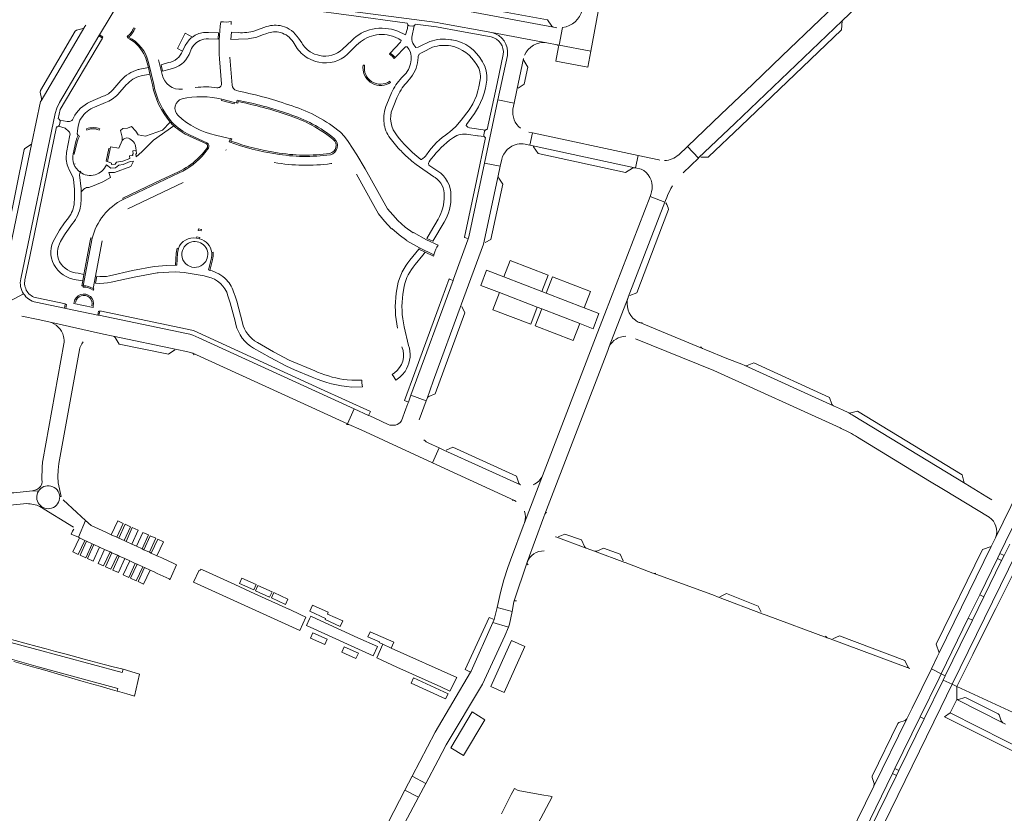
# Model space of a CAD drawing. Header units: metres. Extents: x 166325 to 190320, y 381923 to 404576.
# Tile 314 of 656: x 174157 to 174459, y 387942 to 388186. Entities that reach past the tile are written whole.
import ezdxf

# ---------------------------------------------------------------- set-up
doc = ezdxf.new("R2010")
doc.units = ezdxf.units.M
for name, color, linetype, lineweight in [('B-WE-VH-VERHARDING_ASFALT-GV', 8, 'Continuous', 18), ('B-WE-VH-VERHARDING_BETON-GV', 8, 'Continuous', 18), ('B-WE-VH-VERHARDING_BETONSTRAATSTEEN-GV', 8, 'Continuous', 18), ('B-WE-VH-VERHARDING_HALFVERHARDING-GV', 8, 'Continuous', 18), ('B-WE-VH-VERHARDING_STRAATBAKSTEEN-GV', 8, 'Continuous', 18)]:
    doc.layers.add(name, color=color, linetype=linetype, lineweight=lineweight)

msp = doc.modelspace()

# ---------------------------------------------------------------- linework, layer by layer
at = {"layer": 'B-WE-VH-VERHARDING_ASFALT-GV', "flags": 128}
for points in [[(174192.015, 388183.119), (174191.685, 388182.478), (174191.286, 388181.877), (174190.687, 388181.167), (174190, 388180.54)], [(174221.602, 388185.29), (174220.892, 388185.186), (174220.151, 388185.153), (174219.231, 388185.186), (174218.403, 388185.272)], [(174221.535, 388184.408), (174221.602, 388185.29)], [(174232.44, 388183.791), (174228.783, 388182.449)], [(174277.085, 388180.472), (174277.777, 388183.998), (174277.557, 388183.961), (174277.328, 388183.926), (174276.312, 388184.037), (174276.083, 388184.131), (174275.848, 388184.262), (174275.69, 388183.151), (174275.127, 388181.191), (174272.734, 388182.352)], [(174213.127, 388179.885), (174213.86, 388179.988), (174214.6, 388179.99), (174217.517, 388179.946), (174217.628, 388181.882), (174214.564, 388181.957), (174213.084, 388181.925), (174211.642, 388181.593), (174210.488, 388181.082), (174209.661, 388180.55)], [(174223.818, 388181.928), (174221.647, 388182.019), (174221.496, 388179.841), (174223.815, 388179.857), (174226.762, 388180.025), (174229.404, 388180.55), (174231.223, 388181.189), (174232.508, 388181.64)], [(174243.273, 388178.729), (174242.207, 388180.173)], [(174271.934, 388180.525), (174273.097, 388180.024), (174273.732, 388179.509), (174273.767, 388179.34), (174273.564, 388179.008), (174270.437, 388175.63), (174271.236, 388174.991), (174271.918, 388174.239), (174275.108, 388177.553), (174275.353, 388177.595), (174275.676, 388177.514)], [(174207.477, 388177.914), (174206.652, 388176.219)], [(174208.648, 388175.194), (174209.418, 388177.001)], [(174240.564, 388179.091), (174241.539, 388177.58)], [(174258.603, 388179.532), (174255.785, 388176.84)], [(174257.287, 388175.265), (174258.821, 388176.801), (174260.099, 388178.081)], [(174282.599, 388179.171), (174279.614, 388177.752), (174279.043, 388177.409), (174278.317, 388177.337), (174277.725, 388178.137)], [(174278.964, 388174.264), (174279.013, 388174.617), (174279.328, 388175.255), (174280.035, 388175.741), (174280.439, 388175.94), (174283.456, 388177.428)], [(174289.384, 388179.66), (174289.032, 388179.738)], [(174221.826, 388165.795), (174221.144, 388174.35)], [(174245.084, 388174.08), (174246.707, 388173.298), (174247.495, 388173.047), (174248.441, 388172.809)], [(174248.733, 388174.9), (174248.044, 388175.066), (174247.198, 388175.325), (174245.782, 388176.054)], [(174276.845, 388174.543), (174276.877, 388174.169)], [(174193.888, 388168.602), (174196.599, 388169.175), (174196.123, 388171.158), (174193.451, 388170.668)], [(174200.313, 388169.069), (174199.258, 388173.558)], [(174202.351, 388172.683), (174200.025, 388172.057), (174200.483, 388170.101), (174202.869, 388170.733)], [(174217.993, 388173.863), (174218.579, 388166.172)], [(174275.3, 388169.468), (174273.912, 388167.974)], [(174275.384, 388166.531), (174276.8, 388168.13)], [(174187.682, 388167.173), (174185.2, 388164.335)], [(174186.709, 388162.914), (174189.339, 388165.824)], [(174298.064, 388167.432), (174297.683, 388165.245), (174297.377, 388164.003), (174296.897, 388162.532), (174295.765, 388160.075), (174294.633, 388158.191), (174292.202, 388154.965), (174290.594, 388153.111), (174288.607, 388151.34), (174288.349, 388151.138)], [(174299.345, 388151.496), (174299.392, 388151.639), (174299.453, 388151.763), (174299.532, 388151.866), (174299.651, 388151.972), (174294.746, 388152.686), (174294.253, 388152.817), (174293.743, 388153.327), (174293.85, 388153.674), (174296.275, 388157.015), (174297.565, 388159.071), (174298.776, 388161.791), (174299.315, 388163.338), (174299.684, 388164.847), (174300.066, 388167.272)], [(174182.192, 388162.358), (174178.282, 388160.604)], [(174223.894, 388163.919), (174223.244, 388164.091)], [(174270.831, 388163.427), (174269.386, 388159.884)], [(174271.546, 388159.536), (174272.465, 388161.887)], [(174179.114, 388158.787), (174179.585, 388158.987), (174182.955, 388160.417)], [(174218.712, 388161.437), (174222.603, 388160.466), (174223.213, 388160.306), (174223.371, 388161.181)], [(174171.922, 388154.627), (174171.169, 388154.583), (174168.958, 388155.012), (174169.015, 388154.788), (174169, 388154.558), (174168.809, 388153.597), (174168.718, 388153.337), (174168.539, 388153.128), (174170.545, 388152.526), (174171.67, 388151.536)], [(174173.146, 388155.745), (174172.831, 388155.161)], [(174172.988, 388144.669), (174173.805, 388148.446), (174174.13, 388149.435), (174174.597, 388150.328), (174174.243, 388150.767), (174174.318, 388151.643), (174174.443, 388152.514), (174174.672, 388153.603), (174174.98, 388154.672), (174175.086, 388154.98)], [(174172.039, 388150.447), (174171.014, 388145.076)], [(174208.944, 388150.433), (174214.099, 388148.1)], [(174221.325, 388149.353), (174220.678, 388149.5), (174216.785, 388150.437)], [(174260.015, 388138.425), (174265.338, 388128.787), (174266.856, 388126.188), (174268.654, 388123.934), (174270.793, 388121.652), (174270.878, 388121.719), (174273.143, 388119.784), (174275.574, 388118.07), (174275.513, 388117.989), (174279.373, 388115.746), (174283.825, 388113.653), (174284.088, 388114.535), (174284.435, 388115.387), (174284.748, 388116), (174285.106, 388116.589), (174281.535, 388118.257), (174277.543, 388120.494), (174277.487, 388120.422), (174275.034, 388122.138), (174272.727, 388124.145), (174272.786, 388124.207), (174271.18, 388125.923), (174269.611, 388127.818), (174267.109, 388132.164), (174262.767, 388140.05), (174260.171, 388144.33), (174257.453, 388148.489), (174256.33, 388149.999), (174255.119, 388151.307)], [(174294.429, 388150.635), (174297.265, 388150.248), (174297.432, 388150.225), (174299.258, 388149.976), (174299.196, 388150.11), (174299.147, 388150.249), (174299.141, 388150.418), (174299.151, 388150.544), (174299.345, 388151.496)], [(174220.973, 388148.355), (174221.325, 388149.353)], [(174289.591, 388149.497), (174289.839, 388149.673)], [(174219.877, 388145.869), (174220.072, 388145.822)], [(174281.606, 388144.398), (174281.259, 388143.997), (174280.836, 388143.562), (174280.592, 388143.311), (174279.987, 388142.904), (174279.836, 388142.923), (174277.982, 388144.489)], [(174171.37, 388140.797), (174171.925, 388139.529), (174172.725, 388138.041), (174173.022, 388137.334), (174173.158, 388136.753), (174173.447, 388133.863), (174173.48, 388132.867), (174173.456, 388131.102), (174173.327, 388129.342), (174173.285, 388129.006)], [(174252.224, 388141.67), (174252.516, 388141.736)], [(174276.568, 388142.879), (174277.081, 388142.458), (174278.345, 388141.42), (174283.788, 388137.623), (174284.234, 388137.353)], [(174285.051, 388139.353), (174282.291, 388141.219), (174282.203, 388141.773), (174282.372, 388142.221), (174282.701, 388142.693), (174283.093, 388143.211)], [(174175.3, 388128.654), (174175.334, 388128.934), (174175.496, 388130.94), (174175.528, 388132.953), (174175.495, 388133.966), (174175.008, 388138.257), (174175.135, 388139.068)], [(174205.536, 388138.814), (174188.423, 388130.673)], [(174189.821, 388127.774), (174206.82, 388135.897)], [(174171.17, 388124.545), (174170.385, 388123.428), (174168.823, 388121.205), (174167.358, 388118.641)], [(174170.369, 388119.819), (174170.545, 388120.124), (174172.861, 388123.237)], [(174285.17, 388124.609), (174282.776, 388120.589), (174281.711, 388118.613), (174283.485, 388117.794), (174286.942, 388123.646)], [(174169.158, 388117.721), (174170.369, 388119.819)], [(174178.866, 388118.71), (174176.074, 388104.14)], [(174179.195, 388103.252), (174181.925, 388117.94)], [(174211.832, 388118.521), (174210.89, 388118.726)], [(174205.331, 388115.574), (174205.049, 388114.186), (174204.906, 388110.418), (174204.498, 388110.426), (174201.783, 388110.41), (174197.898, 388110.017), (174191.218, 388108.828), (174184.217, 388107.214), (174183.22, 388107.024), (174182.208, 388106.94), (174181.26, 388106.958), (174180.318, 388107.068), (174179.929, 388104.959), (174181.163, 388104.878), (174182.4, 388104.903), (174183.543, 388105.022), (174184.673, 388105.233), (174191.733, 388106.81), (174198.828, 388108.09), (174199.152, 388108.114), (174202.441, 388108.305), (174204.478, 388108.377), (174207.076, 388108.165), (174213.268, 388107.157), (174214.32, 388106.921)], [(174214.965, 388108.867), (174214.581, 388109.003), (174215.407, 388112.221), (174215.532, 388112.78), (174215.604, 388113.349), (174215.624, 388113.861), (174215.602, 388114.373)], [(174278.069, 388110.637), (174280.419, 388113.491), (174281.141, 388114.482), (174279.212, 388115.39), (174276.47, 388111.97), (174275.867, 388111.226), (174275.306, 388110.451)], [(174173.991, 388106.007), (174175.98, 388105.621), (174176.345, 388107.607), (174174.536, 388107.958)], [(174223.255, 388099.443), (174222.748, 388100.985), (174222.507, 388101.717)], [(174274.298, 388101.569), (174274.67, 388103.952)], [(174220.566, 388101.076), (174221.272, 388098.855), (174222.751, 388093.222), (174223.001, 388092.27)], [(174225.029, 388092.771), (174223.255, 388099.443)], [(174276.041, 388085.819), (174274.7, 388091.504)], [(174248.091, 388077.608), (174247.664, 388077.79), (174247.24, 388077.977), (174239.386, 388081.295), (174234.589, 388083.836), (174229.606, 388086.712)], [(174228.465, 388084.981), (174233.507, 388082.075), (174238.572, 388079.477), (174240.966, 388078.353), (174246.477, 388076.054)], [(174271.706, 388077.413), (174271.048, 388076.83), (174271.581, 388076.142), (174272.15, 388075.179), (174272.968, 388075.766)], [(174258.623, 388073.025), (174261.859, 388073.05), (174261.725, 388074.171), (174261.726, 388075.159), (174258.621, 388075.083), (174257.238, 388075.216)], [(174460.722, 388024.733), (174458.998, 388021.212), (174458.253, 388019.689), (174452.799, 388008.55), (174449.27, 388001.342), (174448.638, 388000.051), (174447.897, 387998.538), (174440.911, 387984.269), (174440.289, 387982.997), (174443.091, 387981.733), (174467.873, 388032.361)], [(174439.587, 387974.574), (174443.091, 387981.733), (174440.289, 387982.997), (174434.437, 387971.046), (174426.697, 387955.237), (174425.944, 387953.698), (174417.373, 387936.193)], [(174381.365, 387857.322), (174381.764, 387858.117), (174415.387, 387925.134), (174439.587, 387974.574)]]:
    msp.add_lwpolyline(points, dxfattribs=at)
at = {"layer": 'B-WE-VH-VERHARDING_ASFALT-GV'}
for points in [[(174218.403, 388185.272, 0.0521682), (174217.993, 388173.863)], [(174237.216, 388183.938, 0.1263722), (174232.44, 388183.791)], [(174242.207, 388180.173, 0.1932503), (174237.216, 388183.938)], [(174264.976, 388182.984, 0.1422168), (174258.603, 388179.532)], [(174272.734, 388182.352, 0.1448687), (174264.976, 388182.984)], [(174190, 388180.54, -0.224848), (174196.153, 388172.781)], [(174228.783, 388182.449, -0.0867148), (174223.818, 388181.928)], [(174232.508, 388181.64, -0.1719096), (174236.764, 388181.932)], [(174236.764, 388181.932, -0.1774776), (174240.564, 388179.091)], [(174260.099, 388178.081, -0.1422107), (174265.397, 388181.046)], [(174265.397, 388181.046, -0.1573151), (174271.934, 388180.525)], [(174277.725, 388178.137, -0.2437336), (174277.085, 388180.472)], [(174209.418, 388177.001, -0.2300859), (174213.127, 388179.885)], [(174241.539, 388177.58, 0.1222874), (174245.084, 388174.08)], [(174245.782, 388176.054, -0.1199851), (174243.273, 388178.729)], [(174275.676, 388177.514, -0.1634889), (174276.845, 388174.543)], [(174289.032, 388179.738, 0.128733), (174282.599, 388179.171)], [(174283.456, 388177.428, -0.125142), (174289.047, 388177.828)], [(174289.047, 388177.828, -0.2162132), (174297.005, 388172.006)], [(174298.744, 388172.931, 0.2414446), (174289.384, 388179.66)], [(174206.652, 388176.219, -0.2508091), (174202.351, 388172.683)], [(174202.869, 388170.733, 0.2470828), (174208.648, 388175.194)], [(174248.441, 388172.809, 0.2402179), (174257.287, 388175.265)], [(174255.785, 388176.84, -0.2620099), (174248.733, 388174.9)], [(174276.877, 388174.169, -0.167663), (174275.3, 388169.468)], [(174276.8, 388168.13, 0.165455), (174278.964, 388174.264)], [(174297.005, 388172.006, -0.1908686), (174298.064, 388167.432)], [(174300.066, 388167.272, 0.1776366), (174298.744, 388172.931)], [(174192.968, 388170.545, 0.1484695), (174187.682, 388167.173)], [(174189.339, 388165.824, -0.1671646), (174193.888, 388168.602)], [(174193.451, 388170.668, 0.0102167), (174192.968, 388170.545)], [(174206.606, 388164.502, -0.3802608), (174200.313, 388169.069)], [(174273.912, 388167.974, 0.0847528), (174270.831, 388163.427)], [(174217.182, 388164.976, 0.0706488), (174210.545, 388165.024)], [(174218.579, 388166.172, -0.463062), (174217.182, 388164.976)], [(174223.244, 388164.091, -0.320833), (174221.826, 388165.795)], [(174272.465, 388161.887, -0.0821181), (174275.384, 388166.531)], [(174185.2, 388164.335, -0.1399361), (174182.192, 388162.358)], [(174182.955, 388160.417, 0.111415), (174186.709, 388162.914)], [(174206.465, 388161.535, -0.1217178), (174218.712, 388161.437)], [(174240.281, 388159.389, 0.035026), (174223.894, 388163.919)], [(174178.282, 388160.604, 0.1865663), (174173.146, 388155.745)], [(174175.086, 388154.98, -0.1681895), (174179.114, 388158.787)], [(174205.255, 388156.46, -0.5826358), (174206.465, 388161.535)], [(174223.371, 388161.181, -0.0367196), (174239.243, 388156.913)], [(174255.119, 388151.307, 0.0979051), (174240.281, 388159.389)], [(174269.386, 388159.884, 0.073229), (174268.522, 388156.986)], [(174271.903, 388151.119, -0.2798734), (174271.546, 388159.536)], [(174216.785, 388150.437, -0.1430993), (174205.255, 388156.46)], [(174239.243, 388156.913, -0.0936398), (174253.229, 388149.407)], [(174268.522, 388156.986, 0.1129593), (174268.901, 388152.382)], [(174172.831, 388155.161, -0.2625091), (174171.922, 388154.627)], [(174203.333, 388154.417, 0.0952389), (174208.944, 388150.433)], [(174171.67, 388151.536, -0.2777717), (174172.039, 388150.447)], [(174268.901, 388152.382, 0.0632076), (174269.994, 388150.018)], [(174269.994, 388150.018, 0.0323059), (174273.351, 388145.949)], [(174277.982, 388144.489, -0.0675081), (174271.903, 388151.119)], [(174288.349, 388151.138, 0.0991746), (174281.606, 388144.398)], [(174289.839, 388149.673, -0.2037035), (174294.429, 388150.635)], [(174214.099, 388148.1, -0.4107262), (174214.577, 388146.453)], [(174235.263, 388144.661, -0.0502139), (174220.973, 388148.355)], [(174283.093, 388143.211, -0.0743097), (174289.591, 388149.497)], [(174171.014, 388145.076, 0.1429116), (174171.37, 388140.797)], [(174173.247, 388141.478, -0.141345), (174172.988, 388144.669)], [(174273.351, 388145.949, 0.0272027), (174276.568, 388142.879)], [(174175.135, 388139.068, -0.1573236), (174173.247, 388141.478)], [(174234.762, 388142.021, 0.0774634), (174252.224, 388141.67)], [(174289.062, 388131.832, 0.2587599), (174285.051, 388139.353)], [(174284.234, 388137.353, -0.2702064), (174286.981, 388131.771)], [(174286.981, 388131.771, -0.1357109), (174285.17, 388124.609)], [(174286.942, 388123.646, 0.1483117), (174289.062, 388131.832)], [(174173.285, 388129.006, -0.1480176), (174171.17, 388124.545)], [(174172.861, 388123.237, 0.1223295), (174175.3, 388128.654)], [(174188.423, 388130.673, 0.2222611), (174178.866, 388118.71)], [(174167.358, 388118.641, 0.2600527), (174167.082, 388110.658)], [(174168.818, 388111.525, -0.2389487), (174169.158, 388117.721)], [(174210.89, 388118.726, 0.3692897), (174205.331, 388115.574)], [(174206.87, 388115.612, -1.1228189), (174213.405, 388111.144)], [(174215.602, 388114.373, 0.3207845), (174211.832, 388118.521)], [(174213.405, 388111.144, -0.8906679), (174206.87, 388115.612)], [(174167.082, 388110.658, 0.2476991), (174173.991, 388106.007)], [(174174.536, 388107.958, -0.2501057), (174168.818, 388111.525)], [(174275.306, 388110.451, 0.1318478), (174272.282, 388101.841)], [(174274.67, 388103.952, -0.1199967), (174278.069, 388110.637)], [(174220.128, 388105.941, 0.1507733), (174214.965, 388108.867)], [(174214.32, 388106.921, -0.2767117), (174220.566, 388101.076)], [(174222.507, 388101.717, 0.1222764), (174220.128, 388105.941)], [(174176.074, 388104.14, -0.1418945), (174179.195, 388103.252)], [(174272.282, 388101.841, 0.0876536), (174272.678, 388091.067)], [(174274.7, 388091.504, -0.0894331), (174274.298, 388101.569)], [(174223.001, 388092.27, 0.2103592), (174228.465, 388084.981)], [(174229.606, 388086.712, -0.2173355), (174225.029, 388092.771)], [(174274, 388085.336, -0.3529397), (174271.706, 388077.413)], [(174275.467, 388078.66, 0.2108508), (174276.041, 388085.819)], [(174257.238, 388075.216, -0.0700112), (174248.091, 388077.608)], [(174272.968, 388075.766, 0.1088449), (174275.467, 388078.66)], [(174246.477, 388076.054, 0.0831204), (174258.623, 388073.025)]]:
    msp.add_lwpolyline(points, format="xyb", dxfattribs=at)
at = {"layer": 'B-WE-VH-VERHARDING_BETON-GV'}
for points in [[(174191.676, 388183.388, -0.13344), (174189.594, 388180.71)], [(174189.683, 388180.281, -0.1567286), (174194.714, 388175.421)], [(174194.714, 388175.421, -0.0645323), (174195.757, 388172.68)], [(174262.126, 388171.947, 0.616278), (174269.952, 388166.25)], [(174270.313, 388166.969, -0.6673848), (174262.559, 388171.871)], [(174197.398, 388165.849, 0.1293625), (174202.848, 388154.365)], [(174203.333, 388154.417, -0.129823), (174197.776, 388165.958)], [(174223.68, 388160.714, -0.0364604), (174239.097, 388156.509)], [(174239.097, 388156.509, -0.0964409), (174252.944, 388149.087)], [(174203.913, 388153.287, 0.0777892), (174208.764, 388150.062)], [(174181.206, 388152.343, 0.1841779), (174177.085, 388152.346)], [(174177.23, 388151.983, -0.1941257), (174181.004, 388151.953)], [(174213.958, 388147.714, -0.3740357), (174214.242, 388146.65)], [(174235.317, 388145.072, -0.0474774), (174221.465, 388148.592)], [(174252.944, 388149.087, -0.6072936), (174251.894, 388144.781)], [(174252.024, 388144.378, 0.599597), (174253.229, 388149.407)], [(174205.536, 388138.814, 0.1123948), (174213.515, 388144.949)], [(174213.192, 388145.218, -0.0325578), (174211.191, 388143.103)], [(174235.263, 388144.661, 0.0778803), (174252.024, 388144.378)], [(174251.894, 388144.781, -0.07813), (174235.317, 388145.072)], [(174211.191, 388143.103, -0.0786772), (174205.365, 388139.188)], [(174179.205, 388097.892, 1.0298095), (174173.331, 388099.117)], [(174176.1, 388103.728, -0.1735972), (174179.155, 388102.779)], [(174173.733, 388099.034, -1.0348335), (174178.803, 388097.975)]]:
    msp.add_lwpolyline(points, format="xyb", dxfattribs=at)
at = {"layer": 'B-WE-VH-VERHARDING_BETON-GV', "flags": 128}
for points in [[(174191.286, 388181.877), (174191.685, 388182.478), (174192.015, 388183.119), (174192.056, 388183.193), (174191.676, 388183.388)], [(174189.594, 388180.71), (174189.706, 388180.555), (174189.819, 388180.399), (174190, 388180.54), (174190.687, 388181.167), (174191.286, 388181.877)], [(174190, 388180.54), (174189.819, 388180.399), (174189.683, 388180.281)], [(174195.757, 388172.68), (174196.123, 388171.158), (174196.599, 388169.175), (174197.398, 388165.849)], [(174197.776, 388165.958), (174196.153, 388172.781)], [(174262.559, 388171.871), (174262.126, 388171.947)], [(174269.952, 388166.25), (174270.553, 388166.609), (174270.313, 388166.969)], [(174223.371, 388161.181), (174223.213, 388160.306), (174223.588, 388160.197), (174223.68, 388160.714)], [(174202.848, 388154.365), (174202.939, 388154.257), (174203.032, 388154.149), (174203.465, 388153.711), (174203.913, 388153.287)], [(174177.085, 388152.346), (174177.23, 388151.983)], [(174181.004, 388151.953), (174181.206, 388152.343)], [(174208.764, 388150.062), (174213.958, 388147.714)], [(174221.465, 388148.592), (174221.716, 388149.274), (174221.325, 388149.353), (174220.973, 388148.355)], [(174214.242, 388146.65), (174213.192, 388145.218)], [(174213.515, 388144.949), (174214.577, 388146.453)], [(174173.591, 388141.616), (174173.247, 388141.478)], [(174175.135, 388139.068), (174175.373, 388139.39)], [(174205.365, 388139.188), (174199.804, 388136.539), (174197.865, 388135.615), (174188.243, 388131.032), (174188.423, 388130.673), (174205.536, 388138.814)], [(174176.074, 388104.14), (174176.1, 388103.728)], [(174179.155, 388102.779), (174179.405, 388103.114), (174179.195, 388103.252)], [(174173.331, 388099.117), (174173.247, 388098.716), (174179.121, 388097.49), (174179.205, 388097.892)]]:
    msp.add_lwpolyline(points, dxfattribs=at)
for points in [[(174181.124, 388181.233), (174180.915, 388180.881), (174181.905, 388180.308), (174182.13, 388180.648)], [(174271.236, 388174.991), (174270.437, 388175.63), (174270.212, 388175.263), (174270.974, 388174.704), (174271.593, 388173.999), (174271.918, 388174.239)], [(174218.712, 388161.437), (174218.633, 388161.037), (174222.491, 388160.072), (174222.603, 388160.466)], [(174174.205, 388148.351), (174174.513, 388149.295), (174174.93, 388150.118), (174174.597, 388150.328), (174174.13, 388149.435), (174173.805, 388148.446), (174172.988, 388144.669), (174173.374, 388144.579)], [(174184.38, 388146.174), (174183.967, 388146.262), (174183.157, 388142.423), (174183.533, 388142.268)], [(174212.46, 388121.402), (174211.496, 388121.594), (174211.41, 388121.164), (174212.357, 388120.986)], [(174178.866, 388118.71), (174178.471, 388118.83), (174178.24, 388117.922), (174177.253, 388112.551), (174176.345, 388107.607), (174175.98, 388105.621), (174175.705, 388104.121), (174176.074, 388104.14)], [(174211.945, 388118.932), (174210.974, 388119.128), (174210.89, 388118.726), (174211.832, 388118.521)], [(174205.049, 388114.186), (174205.331, 388115.574), (174204.932, 388115.72), (174204.629, 388114.195), (174204.498, 388110.426), (174204.906, 388110.418)], [(174215.805, 388112.102), (174215.938, 388112.682), (174216.012, 388113.272), (174216.027, 388113.843), (174215.987, 388114.412), (174215.602, 388114.373), (174215.624, 388113.861), (174215.604, 388113.349), (174215.532, 388112.78), (174215.407, 388112.221), (174214.581, 388109.003), (174214.965, 388108.867)], [(174279.373, 388115.746), (174279.212, 388115.39), (174281.141, 388114.482), (174283.738, 388113.259), (174283.773, 388113.429), (174283.825, 388113.653)], [(174170.993, 388098.347), (174170.602, 388098.432), (174170.35, 388097.278), (174170.734, 388097.197)], [(174181.204, 388096.221), (174180.818, 388096.295), (174180.559, 388095.147), (174180.949, 388095.066)]]:
    msp.add_lwpolyline(points, close=True, dxfattribs=at)
at = {"layer": 'B-WE-VH-VERHARDING_BETONSTRAATSTEEN-GV', "flags": 128}
for points in [[(174323.376, 388183.47), (174322.368, 388178.047), (174332.058, 388176.23), (174344.521, 388243.889)], [(174167.442, 388157.077), (174167.954, 388158.72), (174168.772, 388160.427), (174180.915, 388180.881), (174181.124, 388181.233), (174187.636, 388192.202), (174187.844, 388192.552), (174188.864, 388194.27), (174184.54, 388197.041)], [(174194.546, 388196.912), (174213.706, 388194.37), (174214.105, 388194.317), (174226.738, 388192.641), (174227.145, 388192.586), (174273.117, 388186.536), (174284.875, 388184.988), (174285.807, 388184.816), (174301.602, 388181.908), (174318.509, 388178.748), (174321.751, 388178.163), (174322.368, 388178.047), (174323.376, 388183.47)], [(174321.622, 388183.431), (174321.123, 388183.512), (174320.629, 388183.592), (174290.357, 388189.195), (174286.948, 388189.832), (174273.787, 388191.628), (174273.246, 388191.71), (174227.687, 388197.693)], [(174290.357, 388189.195), (174320.629, 388183.592)], [(174320.07, 388183.918), (174318.747, 388185.817), (174292.794, 388190.508), (174291.065, 388189.325)], [(174176.908, 388184.219), (174176.656, 388183.743), (174163.16, 388160.915), (174163.006, 388160.723), (174160.349, 388148.034), (174151.859, 388106.953), (174151.264, 388103.969)], [(174409.005, 388182.755), (174409.218, 388185.579), (174376.251, 388153.999), (174365.149, 388143.397)], [(174318.509, 388178.748), (174301.602, 388181.908)], [(174368.236, 388143.755), (174378.147, 388153.195), (174409.005, 388182.755)], [(174322.137, 388177.58), (174321.322, 388173.16), (174331.145, 388171.276), (174332.058, 388176.23)], [(174332.058, 388176.23), (174322.368, 388178.047), (174321.751, 388178.163)], [(174306.415, 388174.902), (174303.529, 388161.272), (174308.452, 388160.229), (174309.309, 388164.232), (174311.399, 388173.983)], [(174311.399, 388173.983), (174309.309, 388164.232)], [(174309.711, 388164.804), (174311.595, 388166.09), (174312.72, 388171.348)], [(174312.72, 388171.348), (174311.469, 388173.316)], [(174156.906, 388106.213), (174167.442, 388157.077)], [(174345.549, 388140.417), (174313.816, 388147.238)], [(174314.346, 388146.96), (174314.456, 388146.799), (174315.864, 388144.746), (174342.67, 388138.938), (174344.798, 388140.294), (174344.819, 388140.307)], [(174365.094, 388143.344), (174361.712, 388146.89), (174359.038, 388144.404)], [(174353.262, 388142.727), (174352.899, 388142.802), (174346.601, 388144.111), (174345.798, 388140.362), (174347.502, 388139.985)], [(174365.867, 388143.665), (174367.852, 388143.613), (174367.869, 388143.613)], [(174360.368, 388138.813), (174365.094, 388143.344)], [(174303.596, 388137.943), (174299.106, 388116.898)], [(174299.626, 388117.466), (174301.366, 388118.323), (174305.035, 388135.395), (174303.756, 388137.187), (174303.742, 388137.207)], [(174350.726, 388132.949), (174350.454, 388132.161), (174350.239, 388131.54), (174354.763, 388129.798), (174354.993, 388130.353), (174355.362, 388131.29), (174355.749, 388132.221), (174356.176, 388133.133), (174356.659, 388134.019), (174357.182, 388134.886)], [(174488.887, 388063.038), (174500.027, 388085.207), (174506.123, 388097.319), (174525.141, 388134.808), (174525.262, 388135.048), (174523.167, 388136.181), (174511.925, 388113.779), (174510.07, 388110.251), (174485.131, 388065.758), (174477.374, 388051.772), (174467.873, 388032.361), (174443.091, 387981.733), (174444.49, 387981.048), (174449.398, 387990.87), (174454.226, 388000.523), (174456.431, 388004.96), (174465.853, 388023.809), (174467.676, 388024.978), (174469.937, 388029.54), (174470.739, 388029.084), (174470.958, 388028.953)], [(174354.993, 388130.353), (174354.763, 388129.798), (174343.528, 388100.633)], [(174354.112, 388122.737), (174355.929, 388127.572)], [(174344.059, 388101.128), (174346.143, 388101.952), (174354.112, 388122.737)], [(174151.985, 388098.601), (174157.772, 388101.678)], [(174211.638, 388088.183), (174210.71, 388088.585), (174209.76, 388088.933), (174208.824, 388089.216), (174207.874, 388089.447), (174180.949, 388095.066), (174180.559, 388095.147), (174170.734, 388097.197), (174170.35, 388097.278), (174161.599, 388099.095)], [(174292.325, 388098.546), (174283.585, 388074.862), (174281.743, 388069.512)], [(174343.492, 388100.54), (174337.69, 388085.463)], [(174282.27, 388070.1), (174284.238, 388070.96), (174293.392, 388095.82), (174292.381, 388097.785)], [(174157.294, 388094.791), (174162.245, 388093.751), (174165.515, 388093.081), (174182.377, 388089.262), (174185.282, 388088.644), (174204.889, 388084.552), (174207.827, 388083.95), (174209.742, 388083.424), (174246.313, 388066.741), (174257.312, 388061.679), (174259.391, 388066.303), (174211.638, 388088.183)], [(174182.377, 388089.262), (174165.515, 388093.081)], [(174409.369, 388065.989), (174406.617, 388067.235), (174379.371, 388079.632), (174378.413, 388080.027), (174373.874, 388081.834), (174367.368, 388084.456), (174366.352, 388084.866), (174347.083, 388092.826), (174346.947, 388092.875), (174346.937, 388092.841)], [(174347.083, 388092.826), (174366.352, 388084.866)], [(174170.199, 388086.252), (174163.675, 388050.419)], [(174204.889, 388084.552), (174185.282, 388088.644)], [(174185.922, 388088.238), (174187.187, 388086.229), (174202.293, 388083.138), (174204.204, 388084.437)], [(174345.763, 388087.858), (174369.858, 388078.055), (174408.68, 388060.449), (174408.959, 388060.322)], [(174168.875, 388039.375), (174169.34, 388039.403), (174168.456, 388043.558), (174168.347, 388045.54), (174168.444, 388047.508), (174168.585, 388049.506), (174174.928, 388084.407)], [(174257.697, 388061.502), (174257.312, 388061.679), (174246.313, 388066.741), (174209.742, 388083.424)], [(174337.224, 388084.251), (174317.892, 388033.979)], [(174382.078, 388080.453), (174380.108, 388079.607)], [(174406.091, 388067.805), (174405.411, 388069.845), (174382.078, 388080.453)], [(174379.371, 388079.632), (174406.617, 388067.235)], [(174279.342, 388062.964), (174281.48, 388068.794), (174276.792, 388070.521), (174276.006, 388068.378), (174275.857, 388068.01), (174275.263, 388066.369), (174273.902, 388062.608)], [(174269.767, 388061.542), (174265.678, 388063.421), (174264.131, 388064.132), (174263.744, 388064.309), (174259.391, 388066.303), (174257.312, 388061.679), (174257.697, 388061.502), (174261.444, 388059.847), (174283.437, 388049.689), (174285.488, 388054.306)], [(174411.275, 388065.105), (174409.369, 388065.989)], [(174414.009, 388065.636), (174411.948, 388065.058)], [(174446.59, 388043.976), (174446.135, 388046.093), (174414.009, 388065.636)], [(174455.241, 388038.393), (174454.733, 388038.665), (174453.734, 388039.286), (174447.049, 388043.359), (174412.616, 388064.25)], [(174412.616, 388064.25), (174447.049, 388043.359)], [(174283.437, 388049.689), (174261.444, 388059.847)], [(174414.005, 388057.598), (174436.094, 388044.134), (174440.346, 388041.542), (174454.369, 388032.994)], [(174285.488, 388054.306), (174282.306, 388055.791)], [(174286.859, 388053.666), (174285.488, 388054.306), (174283.437, 388049.689), (174308.55, 388038.135), (174309.102, 388037.88)], [(174286.859, 388053.666), (174310.425, 388042.923)], [(174309.919, 388043.506), (174309.209, 388045.595), (174289.688, 388054.562), (174287.64, 388053.64)], [(174163.471, 388048.469), (174163.424, 388044.52), (174163.466, 388043.973)], [(174308.55, 388038.135), (174283.437, 388049.689)], [(174311.674, 388031.317), (174317.197, 388045.773)], [(174162.34, 388040.983), (174160.575, 388041.11), (174154.838, 388040.562), (174144.629, 388040.539), (174132.683, 388039.434), (174125.631, 388038.782), (174108.301, 388035.494), (174095.917, 388033.628), (174094.879, 388033.49)], [(174161.815, 388041.504), (174160.575, 388041.11), (174162.34, 388040.983)], [(174456.355, 388026.728), (174463.411, 388041.146)], [(174169.34, 388039.403), (174168.875, 388039.375)], [(174173.237, 388029.306), (174172.854, 388028.775), (174172.732, 388028.508), (174172.43, 388027.847), (174174.682, 388026.876), (174176.856, 388031.974), (174174.136, 388034.488), (174169.913, 388038.388)], [(174148.461, 388036.17), (174158.805, 388037.186)], [(174162.781, 388036.287), (174173.09, 388029.996)], [(174317.57, 388033.098), (174312.476, 388019.17)], [(174170.854, 387990.918), (174167.637, 387991.787), (174164.686, 387992.584), (174161.983, 387993.313), (174158.2, 387994.328), (174155.189, 387995.136), (174152.178, 387995.944), (174149.177, 387996.75), (174146.176, 387997.556), (174143.165, 387998.364), (174140.164, 387999.17), (174137.163, 387999.975), (174134.162, 388000.781), (174131.16, 388001.587), (174128.15, 388002.395), (174124.357, 388003.413), (174123.822, 388009.736), (174123.919, 388009.765), (174123.031, 388019.051), (174122.041, 388030.196), (174121.68, 388030.169), (174124.021, 388002.911)], [(174370.917, 388008.542), (174370.03, 388008.942), (174351.228, 388015.805), (174351.131, 388015.803), (174342.636, 388019.077), (174342.501, 388019.122), (174333.164, 388022.607), (174330.632, 388023.536), (174321.262, 388026.991), (174321.18, 388027.014)], [(174321.262, 388026.991), (174330.632, 388023.536)], [(174330.079, 388024.068), (174329.154, 388026.092), (174324.022, 388027.845), (174322.017, 388027.006)], [(174341.955, 388019.642), (174341.047, 388021.676), (174335.917, 388023.561), (174333.935, 388022.618)], [(174333.164, 388022.607), (174342.501, 388019.122)], [(174312.476, 388019.17), (174308.414, 388006.991)], [(174351.228, 388015.805), (174370.03, 388008.942)], [(174430, 387986.57), (174405.619, 387995.62), (174404.699, 387995.993), (174385.929, 388002.952), (174384.988, 388003.282), (174370.917, 388008.542)], [(174370.917, 388008.542), (174384.988, 388003.282)], [(174384.419, 388003.807), (174383.425, 388005.72), (174373.702, 388009.553), (174371.688, 388008.575)], [(174126.901, 387996.45), (174139.217, 387993.654), (174162.275, 387987.026), (174186.758, 387980.407), (174186.521, 387979.582), (174186.648, 387979.545), (174189.481, 387978.734), (174191.812, 387978.011), (174193.4, 387984.783), (174188.385, 387986.33), (174188.054, 387985.28), (174160.747, 387992.641), (174124.365, 388002.446)], [(174124.365, 388002.446), (174160.747, 387992.641), (174188.054, 387985.28), (174188.385, 387986.33), (174185.272, 387987.091), (174182.545, 387987.766), (174179.482, 387988.595), (174176.367, 387989.437), (174170.854, 387990.918)], [(174385.929, 388002.952), (174404.699, 387995.993)], [(174405.619, 387995.62), (174430, 387986.57)], [(174429.432, 387987.089), (174428.474, 387989.046), (174408.414, 387996.594), (174406.395, 387995.658)], [(174154.778, 387988.727), (174157.661, 387987.896), (174160.543, 387987.065), (174163.601, 387986.184), (174169.848, 387984.383), (174175.372, 387982.791), (174178.255, 387981.96), (174181.307, 387981.081), (174184.393, 387980.193), (174186.521, 387979.582), (174186.758, 387980.407), (174162.275, 387987.026), (174139.217, 387993.654)], [(174430.746, 387974.371), (174436.674, 387986.426), (174438.475, 387990.133)], [(174406.584, 387917.522), (174407.331, 387919.004), (174413.38, 387931.017), (174415.44, 387935.239), (174416.192, 387936.782), (174424.734, 387954.293), (174425.488, 387955.839), (174433.245, 387971.688), (174439.021, 387983.569), (174439.649, 387984.86), (174436.674, 387986.426), (174430.746, 387974.371), (174429.101, 387971.038), (174419.001, 387950.421), (174408.827, 387929.651), (174397.669, 387907.336), (174392.272, 387896.543), (174373.388, 387859.035)], [(174477.753, 387965.662), (174444.49, 387981.048), (174444.44, 387976.961), (174445.041, 387976.965), (174446.98, 387977.593), (174447.358, 387977.553), (174457.17, 387972.601), (174457.442, 387972.291), (174458.103, 387970.409), (174458.641, 387969.797), (174459.418, 387969.405)], [(174459.418, 387969.405), (174458.641, 387969.797), (174444.44, 387976.961), (174442.451, 387972.874), (174459.386, 387964.347), (174487.65, 387950.086)], [(174459.386, 387964.347), (174442.451, 387972.874), (174440.727, 387971.717), (174458.912, 387962.572), (174463.718, 387960.143), (174488.754, 387947.505), (174489.787, 387947.948)], [(174314.067, 387935.498), (174320.184, 387947.101), (174319.605, 387947.268), (174317.007, 387947.726), (174309.698, 387949.099), (174308.578, 387949.642), (174307.623, 387947.782), (174304.555, 387941.832)]]:
    msp.add_lwpolyline(points, dxfattribs=at)
for points in [[(174409.218, 388185.579), (174422.32, 388198.097), (174433.61, 388208.864), (174434.05, 388209.303), (174429.617, 388211.844), (174427.922, 388210.222), (174419.921, 388202.569), (174402.407, 388185.816), (174390.851, 388174.762), (174381.794, 388166.098), (174373.972, 388158.616), (174372.062, 388156.86), (174361.712, 388146.891), (174361.712, 388146.89), (174365.094, 388143.344), (174365.149, 388143.397), (174376.251, 388153.999)], [(174176.656, 388183.743), (174176.377, 388183.435), (174176.053, 388183.223), (174174.007, 388182.675), (174173.618, 388182.361), (174162.983, 388164.109), (174162.861, 388163.619), (174163.278, 388161.69), (174163.296, 388161.279), (174163.16, 388160.915)], [(174160.349, 388148.034), (174160.198, 388147.636), (174158.177, 388146.337), (174157.979, 388146.027), (174150.504, 388109.432), (174151.669, 388107.674), (174151.829, 388107.307), (174151.859, 388106.953)], [(174299.106, 388116.898), (174303.596, 388137.943), (174304.201, 388140.834), (174299.412, 388141.833), (174294.603, 388119.129), (174294.408, 388118.597), (174294.271, 388118.222), (174289.861, 388106.173), (174289.722, 388105.792), (174276.792, 388070.521), (174281.48, 388068.794), (174281.743, 388069.512), (174283.585, 388074.862), (174292.325, 388098.546)], [(174337.224, 388084.251), (174337.69, 388085.463), (174343.492, 388100.54), (174343.528, 388100.633), (174354.763, 388129.798), (174350.239, 388131.54), (174336.357, 388095.48), (174334.035, 388089.447), (174317.197, 388045.773), (174311.674, 388031.317), (174311.595, 388031.105), (174307.41, 388019.86), (174306.599, 388017.527), (174305.302, 388013.741), (174304.275, 388009.872), (174303.238, 388005.311), (174307.842, 388004.007), (174308.414, 388006.991), (174312.476, 388019.17), (174317.57, 388033.098), (174317.892, 388033.979)], [(174307.287, 388111.902), (174305.301, 388106.856), (174316.965, 388102.382), (174318.927, 388107.402)], [(174316.965, 388102.382), (174305.301, 388106.856), (174300.002, 388108.883), (174300.001, 388108.879), (174298.272, 388104.213), (174303.966, 388102.032), (174315.595, 388097.52), (174316.992, 388096.997), (174328.665, 388092.504), (174332.751, 388090.946), (174334.541, 388095.579), (174330.036, 388097.32), (174318.359, 388101.832)], [(174331.971, 388102.389), (174320.308, 388106.879), (174318.359, 388101.832), (174330.036, 388097.32)], [(174315.595, 388097.52), (174303.966, 388102.032), (174301.938, 388096.788), (174313.618, 388092.335)], [(174316.992, 388096.997), (174314.978, 388091.804), (174326.672, 388087.318), (174328.665, 388092.504)], [(174465.878, 388038.553), (174469.166, 388045.323), (174472.092, 388051.269), (174474.07, 388055.168), (174480.375, 388066.455), (174477.46, 388068.055), (174472.261, 388058.737), (174469.208, 388052.872), (174463.584, 388041.484), (174463.411, 388041.146), (174456.355, 388026.728), (174455.017, 388024.012), (174439.077, 387991.353), (174438.475, 387990.133), (174436.674, 387986.426), (174439.649, 387984.86), (174448.014, 388002.006), (174451.523, 388009.199), (174456.957, 388020.337), (174457.704, 388021.853), (174459.445, 388025.412)], [(174188.42, 388031.107), (174186.694, 388031.903), (174184.735, 388027.62), (174186.456, 388026.843)], [(174190.679, 388030.079), (174188.963, 388030.849), (174187.004, 388026.592), (174188.733, 388025.825)], [(174192.954, 388029.031), (174191.193, 388029.836), (174189.264, 388025.552), (174191.005, 388024.768)], [(174176.579, 388025.889), (174174.94, 388026.671), (174172.947, 388022.371), (174174.579, 388021.565)], [(174196.165, 388027.561), (174194.461, 388028.34), (174192.501, 388024.085), (174194.205, 388023.286)], [(174198.429, 388026.536), (174196.703, 388027.316), (174194.756, 388023.04), (174196.473, 388022.246)], [(174200.787, 388025.41), (174198.994, 388026.279), (174197.025, 388022.013), (174198.748, 388021.202)], [(174178.898, 388024.858), (174177.146, 388025.625), (174175.167, 388021.34), (174176.893, 388020.567)], [(174181.143, 388023.824), (174179.413, 388024.589), (174177.427, 388020.296), (174179.151, 388019.488)], [(174184.358, 388022.363), (174182.653, 388023.135), (174180.656, 388018.847), (174182.391, 388018.067)], [(174455.017, 388024.012), (174452.361, 388023.129), (174438.146, 387993.975), (174439.077, 387991.353)], [(174186.632, 388021.328), (174184.929, 388022.119), (174182.926, 388017.814), (174184.634, 388017.042)], [(174188.893, 388020.295), (174187.171, 388021.068), (174185.198, 388016.78), (174186.899, 388016.004)], [(174192.098, 388018.833), (174190.397, 388019.599), (174188.41, 388015.32), (174190.127, 388014.531)], [(174194.374, 388017.774), (174192.672, 388018.578), (174190.67, 388014.275), (174192.405, 388013.514)], [(174196.661, 388016.767), (174194.933, 388017.538), (174192.945, 388013.259), (174194.657, 388012.478)], [(174228.866, 388009.486), (174222.706, 388012.314), (174213.662, 388016.424), (174212.264, 388017.083), (174212.032, 388016.612), (174211.68, 388016.758), (174210.001, 388013.068), (174242.628, 387998.241), (174244.523, 388002.35), (174243.003, 388003.059), (174239.332, 388004.739), (174239.26, 388004.772)], [(174224.854, 388014.324), (174224.108, 388012.693), (174228.529, 388010.704), (174229.269, 388012.319)], [(174229.8, 388012.073), (174229.078, 388010.442), (174233.381, 388008.485), (174234.116, 388010.108)], [(174234.651, 388009.863), (174233.929, 388008.234), (174238.227, 388006.247), (174238.971, 388007.865)], [(174251.18, 388003.281), (174251.401, 388003.802), (174246.567, 388006.042), (174245.711, 388004.11), (174250.56, 388001.88), (174250.452, 388001.609), (174255.081, 387999.49), (174255.851, 388001.202)], [(174307.842, 388004.007), (174303.238, 388005.311), (174302.39, 388001.583), (174301.992, 388000.697), (174306.711, 387999.232), (174307.1, 388000.141)], [(174301.992, 388000.697), (174302.39, 388001.583), (174300.782, 388002.229), (174293.437, 387986.184), (174295.047, 387985.365), (174295.259, 387985.723)], [(174306.711, 387999.232), (174301.992, 388000.697), (174295.259, 387985.723), (174295.047, 387985.365), (174284.184, 387967.026), (174277.162, 387953.466), (174281.367, 387951.221), (174285.198, 387958.393), (174287.602, 387963.054), (174298.773, 387981.674), (174305.595, 387996.623)], [(174251.049, 387995.509), (174246.68, 387997.514), (174245.929, 387995.878), (174250.298, 387993.873)], [(174264.247, 387997.849), (174263.558, 387996.317), (174267.144, 387994.706), (174267.046, 387994.532), (174268.118, 387994.023), (174270.758, 387992.821), (174271.566, 387994.618)], [(174260.638, 387991.213), (174256.266, 387993.171), (174255.531, 387991.528), (174259.903, 387989.57)], [(174307.72, 387995.151), (174301.309, 387981.039), (174305.427, 387979.212), (174311.819, 387993.256)], [(174277.563, 387983.675), (174276.82, 387982.036), (174287.392, 387977.238), (174288.266, 387978.803)], [(174444.44, 387976.961), (174458.641, 387969.797), (174458.103, 387970.409), (174457.442, 387972.291), (174457.17, 387972.601), (174447.358, 387977.553), (174446.98, 387977.593), (174445.041, 387976.965)], [(174299.511, 387970.784), (174295.636, 387973.183), (174289.016, 387962.207), (174292.933, 387959.834)], [(174429.101, 387971.038), (174428.568, 387970.568), (174426.695, 387969.926), (174426.387, 387969.678), (174418.46, 387953.464), (174418.461, 387953.031), (174419.077, 387951.16), (174419.001, 387950.421)], [(174281.367, 387951.221), (174277.162, 387953.466), (174274.955, 387949.204), (174279.106, 387946.987)], [(174279.106, 387946.987), (174274.955, 387949.204), (174266.478, 387932.835), (174258.788, 387917.987), (174256.604, 387913.442), (174255.315, 387910.565), (174253.648, 387905.904), (174257.605, 387904.378), (174258.053, 387905.742), (174258.077, 387905.898), (174259.804, 387909.99), (174261.779, 387914.138), (174265.246, 387921.039), (174265.679, 387921.849)]]:
    msp.add_lwpolyline(points, close=True, dxfattribs=at)
at = {"layer": 'B-WE-VH-VERHARDING_BETONSTRAATSTEEN-GV'}
for points in [[(174329.382, 388188.882, -0.3037291), (174323.376, 388183.47)], [(174320.629, 388183.592, -0.0634279), (174320.07, 388183.918)], [(174301.602, 388181.908, -0.40432), (174306.415, 388174.902)], [(174311.703, 388174.939, -0.34973), (174318.509, 388178.748)], [(174321.751, 388178.163, -0.3944784), (174322.137, 388177.58)], [(174311.469, 388173.316, -0.1460088), (174311.399, 388173.983)], [(174359.038, 388144.404, -0.1808833), (174354.684, 388142.619)], [(174367.869, 388143.613, 0.1941495), (174368.236, 388143.755)], [(174303.742, 388137.207, -0.1547457), (174303.596, 388137.943)], [(174344.819, 388140.307, -0.15059), (174345.549, 388140.417)], [(174347.502, 388139.985, -0.074452), (174348.337, 388139.499)], [(174348.337, 388139.499, -0.3168881), (174350.726, 388132.949)], [(174355.929, 388127.572, 0.153364), (174355.041, 388129.565)], [(174161.599, 388099.095, -0.1997343), (174157.772, 388101.678)], [(174345.724, 388093.549, -0.3209045), (174343.492, 388100.54)], [(174165.515, 388093.081, -0.2814976), (174170.077, 388088.563)], [(174346.937, 388092.841, -0.0558117), (174345.724, 388093.549)], [(174347.848, 388092.832, -0.1880421), (174347.083, 388092.826)], [(174170.077, 388088.563, -0.0951829), (174170.199, 388086.252)], [(174174.928, 388084.407, -0.110856), (174176.085, 388086.913)], [(174185.282, 388088.644, -0.1720004), (174185.922, 388088.238)], [(174337.69, 388085.463, -0.2749858), (174342.752, 388088.622)], [(174209.742, 388083.424, -0.1516428), (174210.229, 388082.898)], [(174366.352, 388084.866, -0.1800605), (174365.813, 388085.438)], [(174380.108, 388079.607, -0.1840181), (174379.371, 388079.632)], [(174281.743, 388069.512, -0.189233), (174282.27, 388070.1)], [(174406.617, 388067.235, -0.1517428), (174406.091, 388067.805)], [(174412.616, 388064.25, 0.0072266), (174411.275, 388065.105)], [(174411.948, 388065.058, -0.214802), (174411.275, 388065.105)], [(174273.902, 388062.608, -0.3496393), (174269.767, 388061.542)], [(174257.009, 388061.458, -0.2129153), (174257.697, 388061.502)], [(174408.959, 388060.322, -0.0328186), (174414.005, 388057.598)], [(174282.306, 388055.791, -0.0823787), (174280.772, 388056.755)], [(174163.675, 388050.419, 0.0178612), (174163.471, 388048.469)], [(174163.466, 388043.973, -0.3017106), (174161.815, 388041.504)], [(174317.197, 388045.773, -0.1960306), (174314.304, 388042.969)], [(174447.049, 388043.359, -0.1520903), (174446.59, 388043.976)], [(174162.34, 388040.983, 0.6889091), (174166.394, 388035.792)], [(174162.34, 388040.983, -0.7357287), (174168.875, 388039.375)], [(174310.425, 388042.923, -0.1853591), (174309.919, 388043.506)], [(174168.875, 388039.375, -0.3463168), (174166.394, 388035.792)], [(174307.864, 388038.207, -0.1396122), (174308.55, 388038.135)], [(174158.805, 388037.186, -0.1114769), (174162.781, 388036.287)], [(174311.672, 388034.887, -0.1697478), (174311.674, 388031.317)], [(174317.892, 388033.979, -0.1939825), (174318.429, 388034.54)], [(174454.369, 388032.994, -0.3664101), (174456.355, 388026.728)], [(174330.632, 388023.536, -0.1686972), (174330.079, 388024.068)], [(174312.476, 388019.17, -0.3198488), (174317.761, 388022.647)], [(174333.935, 388022.618, -0.17851), (174333.164, 388022.607)], [(174312.842, 388018.397, -0.3703762), (174312.476, 388019.17)], [(174351.984, 388015.834, -0.1736481), (174351.228, 388015.805)], [(174308.414, 388006.991, -0.4050524), (174309.188, 388007.342)], [(174404.699, 387995.993, -0.044341), (174404.118, 387996.461)], [(174430, 387986.57, -0.1694447), (174429.432, 387987.089)]]:
    msp.add_lwpolyline(points, format="xyb", dxfattribs=at)
at = {"layer": 'B-WE-VH-VERHARDING_HALFVERHARDING-GV', "flags": 128}
for points in [[(174192.288, 388151.659), (174190.907, 388153.087), (174189.687, 388152.51), (174188.304, 388152.465), (174187.549, 388151.81), (174188.06, 388149.771), (174188.052, 388148.765)], [(174192.282, 388146.532), (174192.362, 388145.694), (174192.525, 388144.713), (174192.24, 388144.65), (174192.384, 388143.7), (174194.084, 388145.284), (174197.67, 388148.876), (174203.913, 388153.287), (174203.465, 388153.711), (174203.032, 388154.149), (174202.939, 388154.257), (174202.848, 388154.365), (174200.512, 388151.962), (174195.235, 388150.091), (174192.978, 388150.458), (174192.288, 388151.659)], [(174188.052, 388148.765), (174187.008, 388146.429), (174184.479, 388146.812), (174184.38, 388146.174), (174183.533, 388142.268), (174184.761, 388141.761), (174184.834, 388141.379), (174185.901, 388141.496), (174186.339, 388142.06), (174188.282, 388142.425), (174190.394, 388143.218), (174190.328, 388144.074), (174191.315, 388144.201), (174191.241, 388144.538), (174191.5, 388144.571), (174191.391, 388145.601), (174192.362, 388145.694)], [(174192.362, 388145.694), (174192.282, 388146.532)], [(174177.816, 388134.346), (174179.439, 388134.912), (174182.157, 388136.086), (174184.473, 388137.359), (174183.978, 388138.94), (174185.689, 388138.955), (174190.736, 388140.822)], [(174190.736, 388140.822), (174191.545, 388142.375), (174190.526, 388142.266), (174188.41, 388141.381), (174187.029, 388141.239), (174186.027, 388140.387), (174184.643, 388140.28), (174183.246, 388141.324)], [(174175.135, 388139.068), (174175.008, 388138.257), (174175.495, 388133.966), (174175.528, 388132.953), (174176.457, 388133.994)]]:
    msp.add_lwpolyline(points, dxfattribs=at)
at = {"layer": 'B-WE-VH-VERHARDING_HALFVERHARDING-GV'}
for points in [[(174189.996, 388149.488, 0.3141401), (174188.052, 388148.765)], [(174192.282, 388146.532, 0.2883081), (174189.996, 388149.488)], [(174183.246, 388141.324, -0.4857211), (174175.135, 388139.068)], [(174176.457, 388133.994, -0.1668882), (174177.816, 388134.346)]]:
    msp.add_lwpolyline(points, format="xyb", dxfattribs=at)
at = {"layer": 'B-WE-VH-VERHARDING_STRAATBAKSTEEN-GV', "flags": 128}
for points in [[(174301.602, 388181.908), (174285.807, 388184.816), (174284.875, 388184.988), (174273.117, 388186.536), (174227.145, 388192.586), (174226.967, 388191.47), (174226.955, 388191.295), (174232.93, 388190.506), (174257.67, 388187.236), (174275.661, 388184.859)], [(174275.848, 388184.262), (174276.083, 388184.131), (174276.312, 388184.037), (174277.328, 388183.926), (174277.557, 388183.961), (174277.777, 388183.998)], [(174278.131, 388184.535), (174280.512, 388184.223), (174284.669, 388183.679), (174292.328, 388182.264), (174296.299, 388181.53), (174296.316, 388181.527), (174301.395, 388180.588)], [(174182.061, 388180.212), (174181.905, 388180.308), (174180.915, 388180.881), (174168.772, 388160.427), (174167.954, 388158.72), (174167.442, 388157.077), (174156.906, 388106.213)], [(174168.432, 388155.439), (174169.019, 388158.267), (174182.061, 388180.212)], [(174209.661, 388180.55), (174207.395, 388181.701), (174205.075, 388176.988), (174206.652, 388176.219), (174207.477, 388177.914)], [(174305.129, 388175.192), (174303.224, 388166.235), (174300.22, 388152.109), (174300.058, 388152.108), (174299.922, 388152.096), (174299.772, 388152.038), (174299.651, 388151.972), (174299.532, 388151.866), (174299.453, 388151.763), (174299.392, 388151.639), (174299.345, 388151.496), (174299.151, 388150.544), (174299.141, 388150.418), (174299.147, 388150.249), (174299.196, 388150.11), (174299.258, 388149.976), (174299.344, 388149.871), (174299.449, 388149.78), (174299.556, 388149.725), (174299.701, 388149.668), (174296.903, 388136.416), (174293.232, 388119.025), (174293.353, 388118.973), (174294.408, 388118.597), (174294.603, 388119.129), (174299.412, 388141.833), (174303.529, 388161.272)], [(174303.529, 388161.272), (174306.415, 388174.902)], [(174308.106, 388158.368), (174308.452, 388160.229), (174303.529, 388161.272), (174299.412, 388141.833), (174304.201, 388140.834), (174304.679, 388142.981)], [(174158.213, 388105.981), (174158.983, 388109.699), (174159.696, 388113.144), (174167.946, 388152.979)], [(174168.539, 388153.128), (174168.718, 388153.337), (174168.809, 388153.597), (174169, 388154.558), (174169.015, 388154.788), (174168.958, 388155.012)], [(174311.853, 388147.645), (174313.261, 388147.353), (174314.087, 388151.132)], [(174314.087, 388151.132), (174313.043, 388151.358)], [(174161.599, 388099.095), (174170.35, 388097.278), (174170.602, 388098.432), (174170.635, 388098.596), (174161.872, 388100.393)], [(174194.756, 388023.04), (174194.205, 388023.286), (174192.501, 388024.085), (174191.005, 388024.768), (174189.264, 388025.552), (174188.733, 388025.825), (174187.004, 388026.592), (174186.456, 388026.843), (174184.735, 388027.62), (174183.042, 388028.377), (174178.502, 388030.474), (174176.856, 388031.974), (174174.682, 388026.876), (174174.969, 388026.733), (174174.94, 388026.671), (174176.579, 388025.889), (174177.146, 388025.625), (174178.898, 388024.858), (174179.413, 388024.589), (174181.143, 388023.824), (174182.653, 388023.135), (174184.358, 388022.363), (174184.929, 388022.119), (174186.632, 388021.328), (174187.171, 388021.068), (174188.893, 388020.295), (174190.397, 388019.599), (174192.098, 388018.833), (174192.672, 388018.578), (174194.374, 388017.774), (174194.933, 388017.538), (174196.661, 388016.767), (174197.859, 388016.222), (174198.84, 388015.737), (174202.474, 388014.115)], [(174202.734, 388013.798), (174203.255, 388014.952), (174204.812, 388018.402), (174203.914, 388018.833), (174200.232, 388020.546), (174198.748, 388021.202), (174197.025, 388022.013), (174196.473, 388022.246), (174194.756, 388023.04)]]:
    msp.add_lwpolyline(points, dxfattribs=at)
at = {"layer": 'B-WE-VH-VERHARDING_STRAATBAKSTEEN-GV'}
for points in [[(174275.661, 388184.859, 0.2295224), (174275.848, 388184.262)], [(174277.777, 388183.998, 0.2483926), (174278.131, 388184.535)], [(174207.477, 388177.914, -0.1199131), (174209.661, 388180.55)], [(174301.395, 388180.588, -0.3997351), (174305.129, 388175.192)], [(174310.461, 388152.547, -0.2688451), (174308.106, 388158.368)], [(174167.946, 388152.979, 0.2135152), (174168.539, 388153.128)], [(174168.958, 388155.012, 0.2445438), (174168.432, 388155.439)], [(174304.679, 388142.981, -0.2853621), (174309.377, 388147.594)], [(174309.377, 388147.594, -0.1005727), (174311.853, 388147.645)], [(174156.906, 388106.213, 0.1997791), (174157.772, 388101.678)], [(174161.872, 388100.393, -0.4211261), (174158.213, 388105.981)], [(174202.474, 388014.115, -0.1820823), (174202.734, 388013.798)]]:
    msp.add_lwpolyline(points, format="xyb", dxfattribs=at)
at = {"layer": 'B-WE-VH-VERHARDING_STRAATBAKSTEEN-GV', "flags": 128}
for points in [[(174346.601, 388144.111), (174314.087, 388151.132), (174313.261, 388147.353), (174313.816, 388147.238), (174345.549, 388140.417), (174345.798, 388140.362)], [(174289.722, 388105.792), (174288.655, 388106.208), (174288.519, 388106.256), (174285.115, 388096.995), (174277.966, 388077.504), (174274.789, 388068.843), (174276.006, 388068.378), (174276.792, 388070.521)], [(174209.983, 388090.372), (174181.241, 388096.393), (174181.204, 388096.221), (174180.949, 388095.066), (174207.874, 388089.447), (174208.824, 388089.216), (174209.76, 388088.933), (174210.71, 388088.585), (174211.638, 388088.183), (174259.391, 388066.303), (174263.744, 388064.309), (174264.338, 388065.504), (174249.032, 388072.507)], [(174458.998, 388021.212), (174457.704, 388021.853), (174456.957, 388020.337), (174458.253, 388019.689)], [(174452.799, 388008.55), (174451.523, 388009.199), (174448.014, 388002.006), (174449.27, 388001.342)], [(174246.002, 388002.66), (174245.59, 388001.786), (174244.651, 387999.793), (174265.227, 387990.442), (174266.485, 387993.289), (174260.51, 387995.988), (174246.415, 388002.441)], [(174270.758, 387992.821), (174268.118, 387994.023), (174266.264, 387989.791), (174272.433, 387986.996), (174285.993, 387980.862), (174288.733, 387979.57), (174290.887, 387983.732)], [(174440.289, 387982.997), (174440.911, 387984.269), (174439.649, 387984.86), (174439.021, 387983.569), (174433.245, 387971.688), (174434.437, 387971.046)], [(174426.697, 387955.237), (174425.488, 387955.839), (174424.734, 387954.293), (174425.944, 387953.698)]]:
    msp.add_lwpolyline(points, close=True, dxfattribs=at)

doc.saveas('drawing.dxf')
